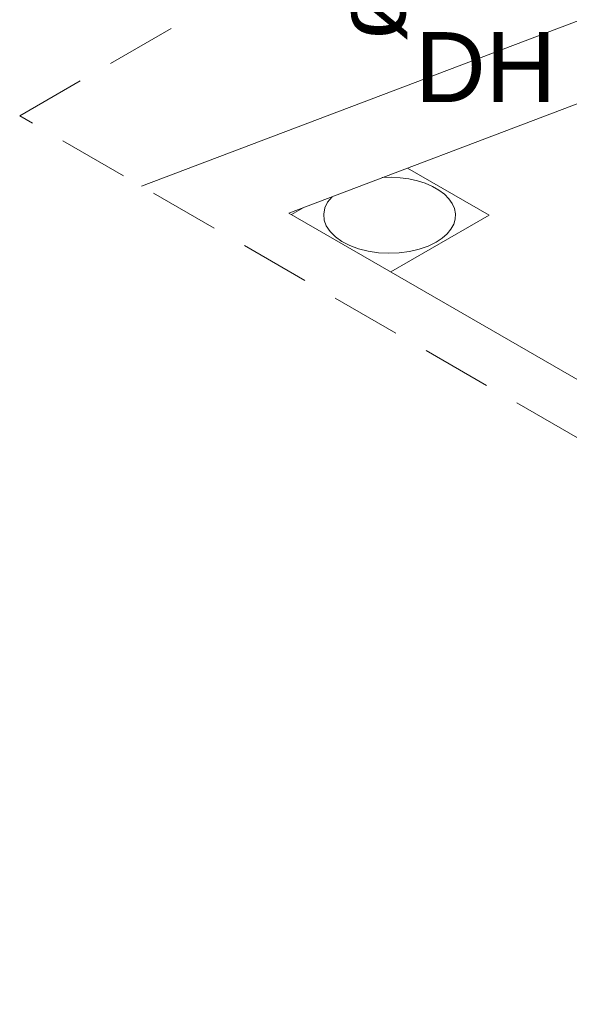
# Model space of a CAD drawing. Header units: millimetres. Extents: x 567 to 934, y -1 to 364.
# Tile 748 of 1056: x 744.64 to 746.21, y 127.03 to 129.84. Entities that reach past the tile are written whole.
import ezdxf

# ---------------------------------------------------------------- set-up
doc = ezdxf.new("R2010")
doc.units = ezdxf.units.MM
doc.header["$MEASUREMENT"] = 0
doc.linetypes.add('JIS_02_2.0', pattern=[0.3, 0.2, -0.1])
doc.linetypes.add('NULL', pattern=[0])
for name, color, linetype, lineweight in [('AF-Textos conduto', 7, 'Continuous', 9), ('DI-Área do detalhe', 10, 'JIS_02_2.0', 0), ('Textos', 7, 'Continuous', 9)]:
    doc.layers.add(name, color=color, linetype=linetype, lineweight=lineweight)
doc.layers.add('ARQ FINA', color=8, linetype='Continuous')
doc.styles.add('Arial', font='arial.ttf')

msp = doc.modelspace()

# ---------------------------------------------------------------- linework, layer by layer
at = {"layer": 'ARQ FINA', "lineweight": 5}
for p, q in [((752.5751, 132.2406), (744.9891, 129.3665)), ((752.5751, 132.2406), (744.9891, 129.3665)), ((745.4111, 129.2896), (748.6112, 130.502)), ((745.7505, 129.4181), (745.984, 129.2833)), ((745.984, 129.2833), (745.7505, 129.4181)), ((745.7505, 129.4181), (745.984, 129.2833)), ((745.418, 129.2856), (745.4514, 129.3048)), ((745.4514, 129.3048), (745.418, 129.2856)), ((745.418, 129.2856), (745.4514, 129.3048)), ((747.535, 128.0633), (745.4111, 129.2896)), ((745.984, 129.2833), (745.7029, 129.1211)), ((745.7029, 129.1211), (745.984, 129.2833)), ((745.984, 129.2833), (745.7029, 129.1211))]:
    msp.add_line(p, q, dxfattribs=at)
for points in [[(745.8324, 129.2063), (745.8494, 129.2176), (745.8636, 129.2301), (745.8746, 129.2436), (745.8824, 129.2578), (745.8867, 129.2725), (745.8875, 129.2875), (745.8848, 129.3023), (745.8785, 129.3168), (745.8689, 129.3307), (745.8561, 129.3436), (745.8403, 129.3555), (745.8219, 129.366), (745.8011, 129.3749), (745.7785, 129.3821), (745.7543, 129.3874), (745.7292, 129.3908), (745.7034, 129.3922), (745.6776, 129.3915)], [(745.5344, 129.3365), (745.5219, 129.3208), (745.5139, 129.3041), (745.5105, 129.2868), (745.5119, 129.2695), (745.5181, 129.2526), (745.5288, 129.2364), (745.5439, 129.2214), (745.5628, 129.208), (745.5852, 129.1965), (745.6105, 129.1872), (745.6381, 129.1803), (745.6671, 129.176), (745.697, 129.1744), (745.7269, 129.1756), (745.7562, 129.1795), (745.7839, 129.1861), (745.8096, 129.1951), (745.8324, 129.2063)]]:
    msp.add_lwpolyline(points, dxfattribs=at)
at = {"layer": 'DI-Área do detalhe'}
msp.add_lwpolyline([(744.6408, 129.5676), (750.9229, 133.1945), (757.7147, 129.2733), (751.4326, 125.6464), (744.6408, 129.5676)], dxfattribs=at)

# ---------------------------------------------------------------- texts
at = {"layer": 'AF-Textos conduto', "linetype": 'NULL', "insert": (745.7496, 130.0199), "char_height": 0.2, "width": 0.962805, "attachment_point": 8, "rotation": 90.0002, "line_spacing_factor": 0.6, "style": 'Arial'}
msp.add_mtext('ø25', dxfattribs=at)
at = {"layer": 'Textos', "linetype": 'NULL', "insert": (745.7722, 129.6073), "char_height": 0.2, "width": 0.807317, "attachment_point": 7, "line_spacing_factor": 0.6, "style": 'Arial'}
msp.add_mtext('DH', dxfattribs=at)

doc.saveas('drawing.dxf')
